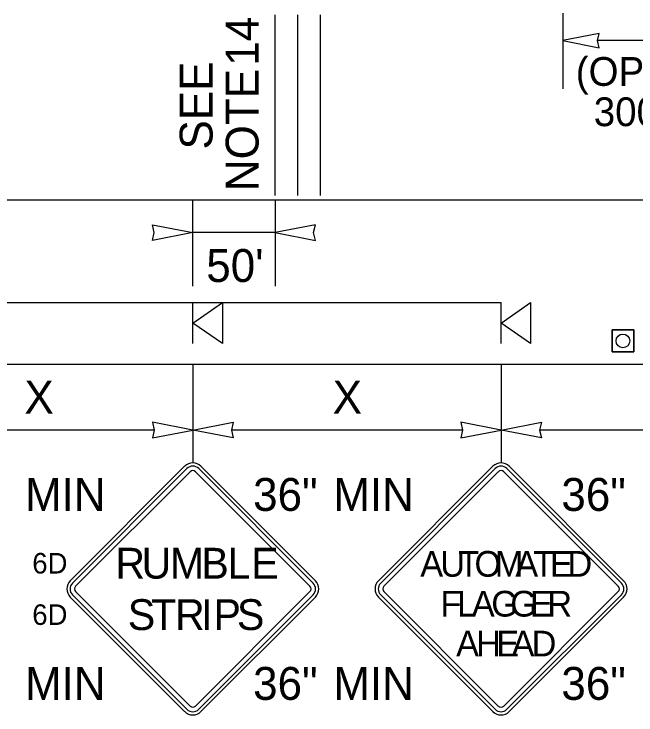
# Model space of a CAD drawing. Extents: x 99999.1 to 100095.7, y 99995 to 100010.7.
# Drawn here: x 100042.342 to 100043.855, y 100004.879 to 100006.584 of the extents above; entities that cross this region are included whole.
import ezdxf

# ---------------------------------------------------------------- set-up
doc = ezdxf.new("R2010")
doc.units = 0
for name, color, linetype in [('RD_ED_ShoulderPavedEdge', 7, 'Continuous'), ('RD_MK_LineEdgeWhite', 7, 'Continuous'), ('TR_SN_ConstructionSigns', 7, 'Continuous'), ('TR_WZ_PortableSignMountBlk-Org', 7, 'Continuous'), ('TR_WZ_TrafficCone', 7, 'Continuous'), ('TR_WZ_WorkZoneDetails', 7, 'Continuous'), ('TR_WZ_WorkZoneTextCurrent', 7, 'Continuous')]:
    doc.layers.add(name, color=color, linetype=linetype)

msp = doc.modelspace()

# ---------------------------------------------------------------- linework, layer by layer
at = {"layer": 'RD_ED_ShoulderPavedEdge'}
msp.add_line((100040.1076, 100005.7323), (100055.6424, 100005.7323), dxfattribs=at)
at = {"layer": 'RD_MK_LineEdgeWhite'}
msp.add_line((100040.1076, 100006.1323), (100055.6424, 100006.1323), dxfattribs=at)
at = {"layer": 'TR_SN_ConstructionSigns'}
for p, q in [((100042.7568, 100005.4841), (100042.4783, 100005.2057)), ((100043.075, 100005.2057), (100042.7965, 100005.4841)), ((100043.5068, 100005.4841), (100043.2283, 100005.2057)), ((100043.825, 100005.2057), (100043.5465, 100005.4841)), ((100042.7623, 100005.4786), (100042.4839, 100005.2001)), ((100042.4916, 100005.1924), (100042.77, 100005.4708)), ((100042.7833, 100005.4708), (100043.0617, 100005.1924)), ((100043.0694, 100005.2001), (100042.791, 100005.4786)), ((100043.5123, 100005.4786), (100043.2339, 100005.2001)), ((100043.2416, 100005.1924), (100043.52, 100005.4708)), ((100043.5333, 100005.4708), (100043.8117, 100005.1924)), ((100043.8194, 100005.2001), (100043.541, 100005.4786)), ((100042.77, 100004.9007), (100042.4916, 100005.1792)), ((100043.0617, 100005.1792), (100042.7833, 100004.9007)), ((100043.52, 100004.9007), (100043.2416, 100005.1792)), ((100043.8117, 100005.1792), (100043.5333, 100004.9007)), ((100042.4783, 100005.1659), (100042.7568, 100004.8875)), ((100042.4839, 100005.1714), (100042.7623, 100004.893)), ((100042.791, 100004.893), (100043.0694, 100005.1714)), ((100042.7965, 100004.8875), (100043.075, 100005.1659)), ((100043.2283, 100005.1659), (100043.5068, 100004.8875)), ((100043.2339, 100005.1714), (100043.5123, 100004.893)), ((100043.541, 100004.893), (100043.8194, 100005.1714)), ((100043.5465, 100004.8875), (100043.825, 100005.1659))]:
    msp.add_line(p, q, dxfattribs=at)
for centre, radius, start, end in [((100042.7767, 100005.4642), 0.0281, 45, 135), ((100042.7767, 100005.4642), 0.0203, 45, 135), ((100043.5267, 100005.4642), 0.0281, 45, 135), ((100043.5267, 100005.4642), 0.0203, 45, 135), ((100042.7767, 100005.4642), 0.00937, 45, 135), ((100043.5267, 100005.4642), 0.00937, 45, 135), ((100042.4982, 100005.1858), 0.0281, 135, 225), ((100042.4982, 100005.1858), 0.0203, 135, 225), ((100042.4982, 100005.1858), 0.00937, 135, 225), ((100043.0551, 100005.1858), 0.00937, 315, 45), ((100043.0551, 100005.1858), 0.0203, 315, 45), ((100043.0551, 100005.1858), 0.0281, 315, 45), ((100043.2482, 100005.1858), 0.0281, 135, 225), ((100043.2482, 100005.1858), 0.0203, 135, 225), ((100043.2482, 100005.1858), 0.00937, 135, 225), ((100043.8051, 100005.1858), 0.00937, 315, 45), ((100043.8051, 100005.1858), 0.0203, 315, 45), ((100043.8051, 100005.1858), 0.0281, 315, 45), ((100042.7767, 100004.9074), 0.00937, 225, 315), ((100043.5267, 100004.9074), 0.00937, 225, 315), ((100042.7767, 100004.9074), 0.0281, 225, 315), ((100042.7767, 100004.9074), 0.0203, 225, 315), ((100043.5267, 100004.9074), 0.0281, 225, 315), ((100043.5267, 100004.9074), 0.0203, 225, 315)]:
    msp.add_arc(centre, radius, start, end, dxfattribs=at)
at = {"layer": 'TR_WZ_PortableSignMountBlk-Org'}
for p, q in [((100042.7767, 100005.7824), (100042.7767, 100005.8824)), ((100043.5267, 100005.7824), (100043.5267, 100005.8824))]:
    msp.add_line(p, q, dxfattribs=at)
for points in [[(100042.7767, 100005.8323), (100042.8485, 100005.8824), (100042.8485, 100005.7824)], [(100043.5267, 100005.8323), (100043.5985, 100005.8824), (100043.5985, 100005.7824)]]:
    msp.add_lwpolyline(points, close=True, dxfattribs=at)
at = {"layer": 'TR_WZ_TrafficCone'}
for points in [[(100043.85, 100005.8157), (100043.7967, 100005.8157), (100043.7967, 100005.7623), (100043.85, 100005.7623), (100043.85, 100005.8157)], [(100043.85, 100005.7623), (100043.7967, 100005.7623), (100043.7967, 100005.8157), (100043.85, 100005.8157), (100043.85, 100005.7623)]]:
    msp.add_lwpolyline(points, dxfattribs=at)
msp.add_circle((100043.8233, 100005.789), 0.0167, dxfattribs=at)
at = {"layer": 'TR_WZ_WorkZoneDetails'}
for p, q in [((100042.9767, 100006.1423), (100042.9767, 100006.5823)), ((100043.0323, 100006.1423), (100043.0323, 100006.5823)), ((100043.0872, 100006.1423), (100043.0872, 100006.5823)), ((100043.6767, 100006.5857), (100043.6767, 100006.4023)), ((100044.1923, 100006.5193), (100043.761, 100006.5193)), ((100042.7767, 100005.9223), (100042.7767, 100006.1323)), ((100042.9767, 100006.1323), (100042.9767, 100005.9223)), ((100042.9767, 100006.0523), (100042.7767, 100006.0523)), ((100040.5267, 100005.8824), (100043.5267, 100005.8824)), ((100042.7767, 100005.7323), (100042.7767, 100005.4923)), ((100043.5267, 100005.7323), (100043.5267, 100005.4923)), ((100042.6829, 100005.5723), (100042.1204, 100005.5723)), ((100043.4329, 100005.5723), (100042.8704, 100005.5723)), ((100044.1829, 100005.5723), (100043.6204, 100005.5723))]:
    msp.add_line(p, q, dxfattribs=at)
for points in [[(100043.6767, 100006.5193), (100043.7651, 100006.502), (100043.761, 100006.5193), (100043.7651, 100006.5367)], [(100042.7767, 100006.0523), (100042.6784, 100006.0331), (100042.6829, 100006.0523), (100042.6784, 100006.0716)], [(100042.9767, 100006.0523), (100043.0749, 100006.0331), (100043.0704, 100006.0523), (100043.0749, 100006.0716)], [(100042.7767, 100005.5723), (100042.6784, 100005.5916), (100042.6829, 100005.5723), (100042.6784, 100005.5531)], [(100042.7767, 100005.5723), (100042.8749, 100005.5916), (100042.8704, 100005.5723), (100042.8749, 100005.5531)], [(100043.5267, 100005.5723), (100043.4284, 100005.5916), (100043.4329, 100005.5723), (100043.4284, 100005.5531)], [(100043.5267, 100005.5723), (100043.6249, 100005.5916), (100043.6204, 100005.5723), (100043.6249, 100005.5531)]]:
    msp.add_lwpolyline(points, close=True, dxfattribs=at)

# ---------------------------------------------------------------- texts
at = {"layer": 'TR_SN_ConstructionSigns'}
for s, p in [('MIN', (100042.3684, 100005.3756)), ('36"', (100042.9234, 100005.3756)), ('MIN', (100043.1184, 100005.3756)), ('36"', (100043.6734, 100005.3756)), ('MIN', (100042.3684, 100004.916)), ('36"', (100042.9234, 100004.916)), ('MIN', (100043.1184, 100004.916)), ('36"', (100043.6734, 100004.916))]:
    msp.add_text(s, height=0.08, rotation=360, dxfattribs=at).set_placement(p)
for s, height, p in [('R', 0.075, (100042.588, 100005.2108)), ('U', 0.075, (100042.6518, 100005.2108)), ('M', 0.075, (100042.7208, 100005.2108)), ('B', 0.075, (100042.7973, 100005.2108)), ('L', 0.075, (100042.861, 100005.2108)), ('E', 0.075, (100042.9188, 100005.2108)), ('A', 0.0625, (100043.3301, 100005.2155)), ('U', 0.0625, (100043.3788, 100005.2155)), ('T', 0.0625, (100043.4226, 100005.2155)), ('O', 0.0625, (100043.462, 100005.2155)), ('M', 0.0625, (100043.5113, 100005.2155)), ('A', 0.0625, (100043.5613, 100005.2155)), ('T', 0.0625, (100043.6051, 100005.2155)), ('E', 0.0625, (100043.6457, 100005.2155)), ('D', 0.0625, (100043.6882, 100005.2155)), ('6D', 0.05, (100042.3861, 100005.2233)), ('F', 0.0625, (100043.3792, 100005.1186)), ('L', 0.0625, (100043.4198, 100005.1186)), ('A', 0.0625, (100043.4554, 100005.1186)), ('G', 0.0625, (100043.5029, 100005.1186)), ('G', 0.0625, (100043.5492, 100005.1186)), ('E', 0.0625, (100043.5967, 100005.1186)), ('R', 0.0625, (100043.6392, 100005.1186)), ('S', 0.075, (100042.6184, 100005.0858)), ('T', 0.075, (100042.6754, 100005.0858)), ('R', 0.075, (100042.7332, 100005.0858)), ('I', 0.075, (100042.7969, 100005.0858)), ('P', 0.075, (100042.8269, 100005.0858)), ('S', 0.075, (100042.8839, 100005.0858)), ('6D', 0.05, (100042.3861, 100005.0983)), ('A', 0.0625, (100043.4173, 100005.0217)), ('H', 0.0625, (100043.466, 100005.0217)), ('E', 0.0625, (100043.5148, 100005.0217)), ('A', 0.0625, (100043.5523, 100005.0217)), ('D', 0.0625, (100043.601, 100005.0217))]:
    msp.add_text(s, height=height, dxfattribs=at).set_placement(p)
at = {"layer": 'TR_WZ_WorkZoneDetails'}
for s, p in [('14', (100042.9367, 100006.4581)), ('SEE', (100042.8247, 100006.2544)), ('NOTE', (100042.9367, 100006.1533))]:
    msp.add_text(s, height=0.08, rotation=90, dxfattribs=at).set_placement(p)
at = {"layer": 'TR_WZ_WorkZoneTextCurrent'}
for s, height, p in [('(OPTIONAL)', 0.07, (100043.7085, 100006.4093)), ("300' @", 0.07, (100043.7523, 100006.3113)), ("50'", 0.08, (100042.8094, 100005.9323))]:
    msp.add_text(s, height=height, dxfattribs=at).set_placement(p)
for p in [(100042.3669, 100005.6123), (100043.1169, 100005.6123)]:
    msp.add_text('X', height=0.08, rotation=360, dxfattribs=at).set_placement(p)

doc.saveas('drawing.dxf')
